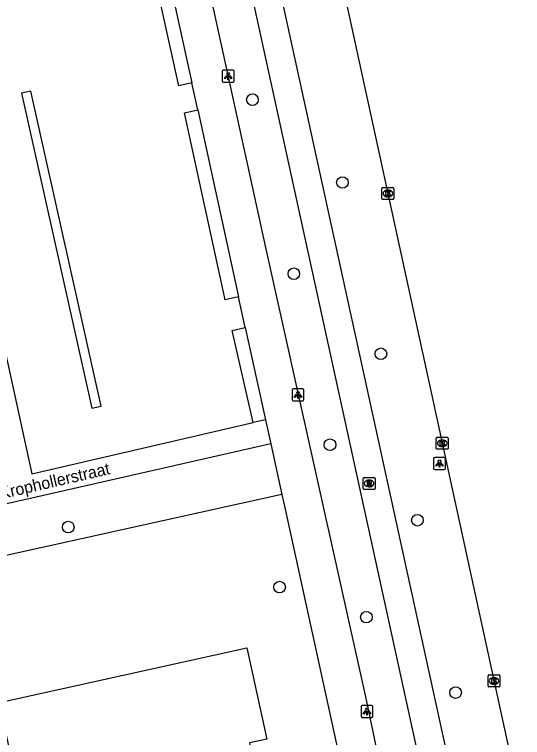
# Model space of a CAD drawing. Extents: x 160037 to 160839, y 385326 to 386441.
# Drawn here: x 160671.1 to 160713.7, y 385925.9 to 385986.5 of the extents above; entities that cross this region are included whole.
import ezdxf

# ---------------------------------------------------------------- set-up
doc = ezdxf.new("R2010")
doc.units = 0
for name, color, linetype in [('IMGEO_Boom', 7, 'Continuous'), ('IMGEO_Fietspad_gesloten', 7, 'Continuous'), ('IMGEO_Groenvoorziening', 7, 'Continuous'), ('IMGEO_Haag', 7, 'Continuous'), ('IMGEO_Kolk', 7, 'Continuous'), ('IMGEO_Lichtpunt', 7, 'Continuous'), ('IMGEO_Openbare_ruimte_label', 7, 'Continuous'), ('IMGEO_Pand', 7, 'Continuous'), ('IMGEO_Rijbaan_lokaal_gesloten', 7, 'Continuous'), ('IMGEO_Rioolput', 7, 'Continuous'), ('IMGEO_Voetpad_open', 7, 'Continuous')]:
    doc.layers.add(name, color=color, linetype=linetype)

msp = doc.modelspace()

# ---------------------------------------------------------------- linework, layer by layer
at = {"layer": 'IMGEO_Boom'}
for centre in [(160691.025, 385979.398), (160698.572, 385972.447), (160694.493, 385964.789), (160701.794, 385958.07), (160697.528, 385950.437), (160704.865, 385944.108), (160675.569, 385943.529), (160693.296, 385938.488), (160700.578, 385935.968), (160708.062, 385929.639)]:
    msp.add_circle(centre, 0.489, dxfattribs=at)
at = {"layer": 'IMGEO_Fietspad_gesloten'}
for points in [[(160709.712, 385913.36), (160707.349, 385924.464), (160673.641, 386078.745)], [(160671.3, 386078.035), (160705.016, 385923.921), (160707.366, 385912.745)]]:
    msp.add_lwpolyline(points, dxfattribs=at)
at = {"layer": 'IMGEO_Groenvoorziening'}
msp.add_lwpolyline([(160693.486, 385946.272), (160656.447, 385938.068)], dxfattribs=at)
at = {"layer": 'IMGEO_Haag'}
for points in [[(160685.937, 385980.805), (160684.847, 385980.566), (160681.418, 385996.154), (160682.53, 385996.398)], [(160671.658, 385979.947), (160677.541, 385953.5), (160678.322, 385953.674), (160672.439, 385980.121), (160671.658, 385979.947)], [(160689.86, 385962.856), (160688.735, 385962.611), (160685.321, 385978.296), (160686.433, 385978.538)], [(160691.083, 385952.3), (160689.328, 385960.039), (160690.421, 385960.286)]]:
    msp.add_lwpolyline(points, dxfattribs=at)
at = {"layer": 'IMGEO_Kolk'}
for p, q in [((160701.881, 385971.1), (160701.881, 385971.952)), ((160701.956, 385972.026), (160702.808, 385972.026)), ((160702.369, 385971.806), (160702.394, 385971.806)), ((160702.882, 385971.952), (160702.882, 385971.1)), ((160702.808, 385971.026), (160701.956, 385971.026)), ((160702.392, 385971.246), (160702.367, 385971.246)), ((160706.442, 385950.137), (160706.442, 385950.989)), ((160706.517, 385951.063), (160707.369, 385951.063)), ((160707.443, 385950.989), (160707.443, 385950.137)), ((160706.93, 385950.843), (160706.955, 385950.843)), ((160707.369, 385950.063), (160706.517, 385950.063)), ((160706.953, 385950.283), (160706.928, 385950.283)), ((160710.783, 385930.19), (160710.783, 385931.042)), ((160710.858, 385931.116), (160711.71, 385931.116)), ((160711.784, 385931.042), (160711.784, 385930.19)), ((160711.294, 385930.336), (160711.269, 385930.336)), ((160711.271, 385930.896), (160711.296, 385930.896)), ((160711.71, 385930.116), (160710.858, 385930.116))]:
    msp.add_line(p, q, dxfattribs=at)
for points in [[(160701.881, 385971.1), (160701.881, 385971.952)], [(160701.956, 385972.026), (160702.808, 385972.026)], [(160702.202, 385971.726), (160702.325, 385971.726), (160702.325, 385971.575), (160702.455, 385971.726), (160702.619, 385971.726), (160702.473, 385971.575), (160702.626, 385971.326), (160702.474, 385971.326), (160702.389, 385971.49), (160702.325, 385971.423), (160702.325, 385971.326), (160702.202, 385971.326), (160702.202, 385971.726)], [(160702.882, 385971.952), (160702.882, 385971.1)], [(160702.808, 385971.026), (160701.956, 385971.026)], [(160706.442, 385950.137), (160706.442, 385950.989)], [(160706.517, 385951.063), (160707.369, 385951.063)], [(160707.443, 385950.989), (160707.443, 385950.137)], [(160706.763, 385950.763), (160706.886, 385950.763), (160706.886, 385950.612), (160707.016, 385950.763), (160707.18, 385950.763), (160707.034, 385950.612), (160707.187, 385950.363), (160707.035, 385950.363), (160706.95, 385950.527), (160706.886, 385950.46), (160706.886, 385950.363), (160706.763, 385950.363), (160706.763, 385950.763)], [(160707.369, 385950.063), (160706.517, 385950.063)], [(160710.783, 385930.19), (160710.783, 385931.042)], [(160710.858, 385931.116), (160711.71, 385931.116)], [(160711.784, 385931.042), (160711.784, 385930.19)], [(160711.104, 385930.816), (160711.227, 385930.816), (160711.227, 385930.665), (160711.357, 385930.816), (160711.521, 385930.816), (160711.375, 385930.665), (160711.528, 385930.416), (160711.376, 385930.416), (160711.291, 385930.58), (160711.227, 385930.513), (160711.227, 385930.416), (160711.104, 385930.416), (160711.104, 385930.816)], [(160711.71, 385930.116), (160710.858, 385930.116)]]:
    msp.add_lwpolyline(points, dxfattribs=at)
for centre, start, end in [((160701.958, 385971.95), 91.55205, 178.44795), ((160701.958, 385971.95), 91.55205, 178.44795), ((160702.806, 385971.95), 1.55205, 88.44795), ((160702.806, 385971.95), 1.55205, 88.44795), ((160701.958, 385971.102), 181.55205, 268.44795), ((160701.958, 385971.102), 181.55205, 268.44795), ((160702.806, 385971.102), 271.55205, 358.44795), ((160702.806, 385971.102), 271.55205, 358.44795), ((160706.519, 385950.987), 91.55205, 178.44795), ((160706.519, 385950.987), 91.55205, 178.44795), ((160707.367, 385950.987), 1.55205, 88.44795), ((160707.367, 385950.987), 1.55205, 88.44795), ((160706.519, 385950.139), 181.55205, 268.44795), ((160706.519, 385950.139), 181.55205, 268.44795), ((160707.367, 385950.139), 271.55205, 358.44795), ((160707.367, 385950.139), 271.55205, 358.44795), ((160710.86, 385931.04), 91.55205, 178.44795), ((160710.86, 385931.04), 91.55205, 178.44795), ((160711.708, 385931.04), 1.55205, 88.44795), ((160711.708, 385931.04), 1.55205, 88.44795), ((160710.86, 385930.192), 181.55205, 268.44795), ((160710.86, 385930.192), 181.55205, 268.44795), ((160711.708, 385930.192), 271.55205, 358.44795), ((160711.708, 385930.192), 271.55205, 358.44795)]:
    msp.add_arc(centre, 0.0765, start, end, dxfattribs=at)
for centre, major_axis, ratio, start_param, end_param in [((160702.368, 385971.526), (-0.387, 0.002), 0.722429, 4.712389, 7.853982), ((160702.393, 385971.526), (-0.39, 0.002), 0.717154, 1.570796, 4.712389), ((160706.929, 385950.563), (-0.387, 0.002), 0.722429, 4.712389, 7.853982), ((160706.954, 385950.563), (-0.39, 0.002), 0.717154, 1.570796, 4.712389), ((160711.27, 385930.616), (-0.387, 0.002), 0.722429, 4.712389, 7.853982), ((160711.295, 385930.616), (-0.39, 0.002), 0.717154, 1.570796, 4.712389)]:
    msp.add_ellipse(centre, major_axis=major_axis, ratio=ratio, start_param=start_param, end_param=end_param, dxfattribs=at)
at = {"layer": 'IMGEO_Lichtpunt'}
for p, q in [((160688.487, 385981.773), (160688.487, 385980.966)), ((160688.487, 385981.773), (160688.487, 385980.966)), ((160689.389, 385981.868), (160688.581, 385981.868)), ((160689.389, 385981.868), (160688.581, 385981.868)), ((160689.483, 385980.966), (160689.483, 385981.773)), ((160689.483, 385980.966), (160689.483, 385981.773)), ((160688.581, 385980.872), (160689.389, 385980.872)), ((160688.581, 385980.872), (160689.389, 385980.872)), ((160694.346, 385955.023), (160694.346, 385954.216)), ((160694.346, 385955.023), (160694.346, 385954.216)), ((160695.248, 385955.118), (160694.44, 385955.118)), ((160695.248, 385955.118), (160694.44, 385955.118)), ((160695.342, 385954.216), (160695.342, 385955.023)), ((160695.342, 385954.216), (160695.342, 385955.023)), ((160694.44, 385954.122), (160695.248, 385954.122)), ((160694.44, 385954.122), (160695.248, 385954.122)), ((160706.212, 385949.262), (160706.212, 385948.455)), ((160706.212, 385949.262), (160706.212, 385948.455)), ((160707.114, 385949.357), (160706.306, 385949.357)), ((160707.114, 385949.357), (160706.306, 385949.357)), ((160707.208, 385948.455), (160707.208, 385949.262)), ((160707.208, 385948.455), (160707.208, 385949.262)), ((160706.306, 385948.361), (160707.114, 385948.361)), ((160706.306, 385948.361), (160707.114, 385948.361)), ((160701.035, 385928.558), (160700.227, 385928.558)), ((160701.035, 385928.558), (160700.227, 385928.558)), ((160700.133, 385928.463), (160700.133, 385927.656)), ((160700.133, 385928.463), (160700.133, 385927.656)), ((160701.129, 385927.656), (160701.129, 385928.463)), ((160701.129, 385927.656), (160701.129, 385928.463)), ((160700.227, 385927.562), (160701.035, 385927.562)), ((160700.227, 385927.562), (160701.035, 385927.562))]:
    msp.add_line(p, q, dxfattribs=at)
for points in [[(160688.861, 385981.437), (160688.9, 385981.409), (160688.712, 385981.147), (160688.674, 385981.174), (160688.861, 385981.437)], [(160688.963, 385981.389), (160689.01, 385981.389), (160689.01, 385981.067), (160688.963, 385981.067), (160688.963, 385981.389)], [(160689.073, 385981.409), (160689.111, 385981.436), (160689.298, 385981.174), (160689.259, 385981.146), (160689.073, 385981.409)], [(160694.72, 385954.687), (160694.759, 385954.659), (160694.571, 385954.397), (160694.533, 385954.424), (160694.72, 385954.687)], [(160694.822, 385954.639), (160694.869, 385954.639), (160694.869, 385954.317), (160694.822, 385954.317), (160694.822, 385954.639)], [(160694.932, 385954.659), (160694.97, 385954.686), (160695.157, 385954.424), (160695.118, 385954.396), (160694.932, 385954.659)], [(160706.586, 385948.926), (160706.625, 385948.898), (160706.437, 385948.636), (160706.399, 385948.663), (160706.586, 385948.926)], [(160706.688, 385948.878), (160706.735, 385948.878), (160706.735, 385948.556), (160706.688, 385948.556), (160706.688, 385948.878)], [(160706.798, 385948.898), (160706.836, 385948.925), (160707.023, 385948.663), (160706.984, 385948.635), (160706.798, 385948.898)], [(160700.507, 385928.127), (160700.546, 385928.099), (160700.358, 385927.837), (160700.32, 385927.864), (160700.507, 385928.127)], [(160700.609, 385928.079), (160700.656, 385928.079), (160700.656, 385927.757), (160700.609, 385927.757), (160700.609, 385928.079)], [(160700.719, 385928.099), (160700.757, 385928.126), (160700.944, 385927.864), (160700.905, 385927.836), (160700.719, 385928.099)]]:
    msp.add_lwpolyline(points, dxfattribs=at)
for centre in [(160688.986, 385981.571), (160694.845, 385954.821), (160706.711, 385949.06), (160700.632, 385928.261)]:
    msp.add_circle(centre, 0.0994, dxfattribs=at)
for centre, start, end in [((160688.581, 385981.773), 90, 180), ((160688.581, 385981.773), 90, 180), ((160689.389, 385981.773), 0, 90), ((160689.389, 385981.773), 0, 90), ((160688.581, 385980.966), 180, 270), ((160688.581, 385980.966), 180, 270), ((160689.389, 385980.966), 270, 0), ((160689.389, 385980.966), 270, 360), ((160694.44, 385955.023), 90, 180), ((160694.44, 385955.023), 90, 180), ((160695.248, 385955.023), 0, 90), ((160695.248, 385955.023), 0, 90), ((160694.44, 385954.216), 180, 270), ((160694.44, 385954.216), 180, 270), ((160695.248, 385954.216), 270, 0), ((160695.248, 385954.216), 270, 360), ((160706.306, 385949.262), 90, 180), ((160706.306, 385949.262), 90, 180), ((160707.114, 385949.262), 0, 90), ((160707.114, 385949.262), 0, 90), ((160706.306, 385948.455), 180, 270), ((160706.306, 385948.455), 180, 270), ((160707.114, 385948.455), 270, 0), ((160707.114, 385948.455), 270, 360), ((160700.227, 385928.463), 90, 180), ((160700.227, 385928.463), 90, 180), ((160701.035, 385928.463), 0, 90), ((160701.035, 385928.463), 0, 90), ((160700.227, 385927.656), 180, 270), ((160700.227, 385927.656), 180, 270), ((160701.035, 385927.656), 270, 0), ((160701.035, 385927.656), 270, 360)]:
    msp.add_arc(centre, 0.0946, start, end, dxfattribs=at)
at = {"layer": 'IMGEO_Pand'}
msp.add_lwpolyline([(160684.685, 385911.985), (160684.722, 385911.818), (160681.666, 385911.147), (160681.982, 385909.708), (160674.331, 385908.028), (160672.643, 385915.714), (160674.145, 385916.042), (160672.954, 385921.462), (160671.466, 385921.135), (160669.779, 385928.818), (160690.56, 385933.381), (160692.239, 385925.734), (160690.786, 385925.415), (160691.459, 385922.348), (160691.297, 385922.312), (160692.002, 385919.103), (160690.881, 385917.352), (160689.664, 385917.085), (160688.75, 385915.656), (160689.019, 385914.435), (160687.903, 385912.691), (160684.685, 385911.985)], dxfattribs=at)
at = {"layer": 'IMGEO_Rijbaan_lokaal_gesloten'}
msp.add_lwpolyline([(160678.67, 386079.922), (160693.684, 386011.498), (160713.676, 385919.621)], dxfattribs=at)
at = {"layer": 'IMGEO_Rioolput'}
for p, q in [((160700.306, 385946.764), (160700.306, 385947.616)), ((160700.381, 385947.69), (160701.233, 385947.69)), ((160700.794, 385947.47), (160700.819, 385947.47)), ((160701.307, 385947.616), (160701.307, 385946.764)), ((160700.817, 385946.91), (160700.792, 385946.91)), ((160701.233, 385946.69), (160700.381, 385946.69))]:
    msp.add_line(p, q, dxfattribs=at)
for points in [[(160700.306, 385946.764), (160700.306, 385947.616)], [(160700.381, 385947.69), (160701.233, 385947.69)], [(160700.895, 385947.388), (160700.643, 385947.39), (160700.643, 385946.99)], [(160701.307, 385947.616), (160701.307, 385946.764)], [(160700.643, 385946.99), (160700.767, 385946.99), (160700.767, 385947.152), (160700.778, 385947.152)], [(160700.821, 385947.309), (160700.767, 385947.309), (160700.767, 385947.228)], [(160700.767, 385947.228), (160700.819, 385947.228)], [(160700.825, 385947.123), (160700.896, 385946.99), (160701.036, 385946.99), (160700.971, 385947.116)], [(160701.233, 385946.69), (160700.381, 385946.69)]]:
    msp.add_lwpolyline(points, dxfattribs=at)
for centre, radius, start, end in [((160700.383, 385947.614), 0.0765, 91.55205, 178.44795), ((160700.383, 385947.614), 0.0765, 91.55205, 178.44795), ((160700.894, 385947.278), 0.109, 350.36119, 89.41601), ((160701.231, 385947.614), 0.0765, 1.55205, 88.44795), ((160701.231, 385947.614), 0.0765, 1.55205, 88.44795), ((160700.383, 385946.766), 0.0765, 181.55205, 268.44795), ((160700.383, 385946.766), 0.0765, 181.55205, 268.44795), ((160700.777, 385947.099), 0.0533, 26.02933, 88.69889), ((160700.803, 385947.417), 0.19, 274.7715, 282.96867), ((160700.827, 385947.213), 0.0964, 77.00612, 93.18647), ((160700.841, 385947.27), 0.0378, 276.66336, 79.67722), ((160700.892, 385947.278), 0.112, 277.58423, 350.98172), ((160700.876, 385947.063), 0.108, 29.51342, 73.79051), ((160701.231, 385946.766), 0.0765, 271.55205, 358.44795), ((160701.231, 385946.766), 0.0765, 271.55205, 358.44795)]:
    msp.add_arc(centre, radius, start, end, dxfattribs=at)
for centre, major_axis, ratio, start_param, end_param in [((160700.793, 385947.19), (-0.387, 0.002), 0.722429, 4.712389, 7.853982), ((160700.818, 385947.19), (-0.39, 0.002), 0.717154, 1.570796, 4.712389)]:
    msp.add_ellipse(centre, major_axis=major_axis, ratio=ratio, start_param=start_param, end_param=end_param, dxfattribs=at)
at = {"layer": 'IMGEO_Voetpad_open'}
for points in [[(160707.366, 385912.745), (160704.708, 385912.13), (160704.145, 385912.077), (160700.54, 385929.272), (160692.191, 385966.744), (160684.923, 386000), (160683.06, 386008.523), (160674.536, 386048.012), (160668.056, 386077.361)], [(160664.988, 386033.191), (160654.42, 386030.892), (160657.743, 386015.365), (160661.171, 386000), (160672.507, 385947.988), (160691.083, 385952.3)], [(160682.53, 385996.398), (160685.937, 385980.805)], [(160686.433, 385978.538), (160685.937, 385980.805)], [(160686.433, 385978.538), (160689.86, 385962.856)], [(160690.421, 385960.286), (160689.86, 385962.856)], [(160690.421, 385960.286), (160692.114, 385952.539)], [(160692.114, 385952.539), (160691.083, 385952.3)], [(160692.114, 385952.539), (160692.555, 385950.524)], [(160692.555, 385950.524), (160672.267, 385945.898), (160655.55, 385942.151)], [(160692.555, 385950.524), (160693.486, 385946.272)], [(160693.486, 385946.272), (160693.757, 385945.035), (160701.743, 385908.514), (160701.937, 385907.709)]]:
    msp.add_lwpolyline(points, dxfattribs=at)

# ---------------------------------------------------------------- texts
at = {"layer": 'IMGEO_Openbare_ruimte_label'}
msp.add_text('Krophollerstraat', height=1, rotation=12.99462, dxfattribs=at).set_placement((160669.94, 385945.861))

doc.saveas('drawing.dxf')
